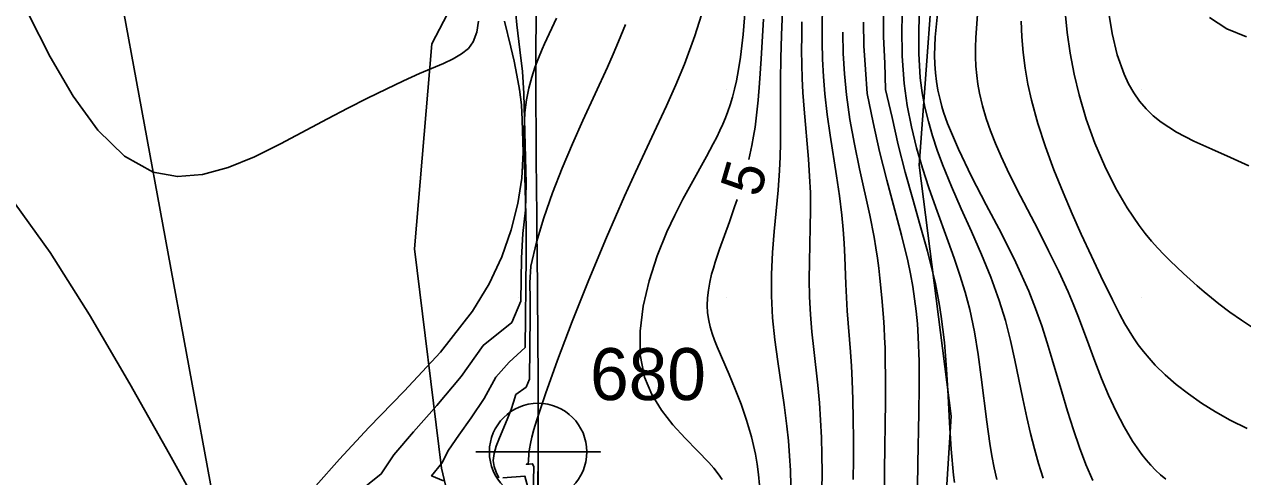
# Model space of a CAD drawing. Extents: x 2602990 to 2605851, y 618069 to 619180.
# Drawn here: x 2603586.2 to 2603644.9, y 618371.4 to 618393.2 of the extents above; entities that cross this region are included whole.
import ezdxf

# ---------------------------------------------------------------- set-up
doc = ezdxf.new("R2010")
doc.units = 0
for name, color, linetype in [('DTM Contours Major', 7, 'Continuous'), ('DTM Contours Minor', 7, 'Continuous'), ('DTM Contours Minor Text', 7, 'Continuous'), ('Exist DTM Breakline', 7, 'Continuous'), ('Exist DTM Breakline Cogo Number', 7, 'Continuous'), ('Exist DTM Breakline Cogo Point CELL', 7, 'Continuous'), ('Exist DTM Crownline', 7, 'Continuous'), ('Exist DTM QL2 LIDAR Elevation Point', 7, 'Continuous'), ('Exist Roads EOP', 7, 'Continuous'), ('PH Exist DTM Breakline', 7, 'Continuous'), ('PH Exist DTM Obscure Area', 7, 'Continuous')]:
    doc.layers.add(name, color=color, linetype=linetype)

# ---------------------------------------------------------------- blocks, each defined once
blk = doc.blocks.new('EXIST DTM BREAKLINE COGO POINT')
at = {"layer": 'Exist DTM Breakline Cogo Point CELL'}
blk.add_lwpolyline([(0, 0.06), (0, -0.06), (0, 0), (0.06, 0), (-0.06, 0)], dxfattribs=at)
blk.add_circle((0, 0), 0.0469, dxfattribs=at)

msp = doc.modelspace()

# ---------------------------------------------------------------- linework, layer by layer
at = {"layer": 'DTM Contours Major'}
for points in [[(2603628.501, 618394.328), (2603628.462, 618392.963), (2603628.48, 618391.616), (2603628.575, 618390.299), (2603628.72, 618389.245), (2603628.919, 618388.218), (2603629.165, 618387.214), (2603629.448, 618386.233), (2603629.759, 618385.273), (2603630.089, 618384.33), (2603630.689, 618382.699), (2603630.981, 618381.889), (2603631.257, 618381.076), (2603631.509, 618380.254), (2603631.73, 618379.418), (2603631.955, 618378.346), (2603632.133, 618377.257), (2603632.281, 618376.162), (2603632.546, 618374.004), (2603632.695, 618372.966), (2603632.797, 618372.374), (2603632.91, 618371.795), (2603633.035, 618371.226)], [(2603615.156, 618393.154), (2603614.823, 618392.322), (2603614.562, 618391.712), (2603614.289, 618391.096), (2603613.105, 618388.519), (2603612.604, 618387.391), (2603612.113, 618386.224), (2603611.648, 618385.034), (2603611.229, 618383.84), (2603610.874, 618382.659), (2603610.599, 618381.509), (2603610.546, 618380.698), (2603610.566, 618379.915), (2603610.575, 618379.132), (2603610.541, 618376.058), (2603610.373, 618375.685), (2603609.885, 618375.318), (2603609.763, 618374.955), (2603609.655, 618374.607), (2603609.469, 618374.114), (2603609.088, 618373.233), (2603608.934, 618372.84), (2603608.83, 618372.477), (2603608.797, 618372.141), (2603608.839, 618371.858), (2603608.936, 618371.584), (2603609.068, 618371.308)], [(2603609.258, 618371.305), (2603610.32, 618371.39), (2603610.507, 618370.692)]]:
    msp.add_lwpolyline(points, dxfattribs=at)
at = {"layer": 'DTM Contours Minor'}
for points in [[(2603618.935, 618393.958), (2603618.504, 618392.597), (2603617.994, 618391.236), (2603617.576, 618390.238), (2603617.127, 618389.23), (2603616.65, 618388.201), (2603615.635, 618386.037), (2603615.107, 618384.882), (2603614.239, 618382.892), (2603613.389, 618380.842), (2603612.593, 618378.834), (2603611.887, 618376.974), (2603611.308, 618375.365), (2603610.892, 618374.112), (2603610.754, 618373.646), (2603610.657, 618373.273), (2603610.59, 618372.969), (2603610.544, 618372.705), (2603610.513, 618372.47), (2603610.485, 618372.126), (2603610.48, 618372.006), (2603610.452, 618371.968), (2603610.378, 618371.965), (2603610.518, 618371.973), (2603610.688, 618371.99), (2603610.739, 618371.835), (2603610.604, 618365.997)], [(2603620.921, 618393.87), (2603620.817, 618392.67), (2603620.687, 618391.573), (2603620.597, 618390.984), (2603620.497, 618390.439), (2603620.409, 618390.033), (2603620.309, 618389.645), (2603620.197, 618389.27), (2603620.09, 618388.961), (2603619.973, 618388.654), (2603619.844, 618388.347), (2603619.704, 618388.037), (2603619.551, 618387.722), (2603619.386, 618387.4), (2603619.055, 618386.787), (2603618.312, 618385.452), (2603617.921, 618384.727), (2603617.532, 618383.962), (2603617.156, 618383.154), (2603616.69, 618382), (2603616.298, 618380.799), (2603616.01, 618379.582), (2603615.858, 618378.381), (2603615.871, 618377.229), (2603616.081, 618376.157), (2603616.427, 618375.328), (2603616.895, 618374.569), (2603617.444, 618373.872), (2603618.033, 618373.225), (2603618.621, 618372.619), (2603619.166, 618372.044), (2603619.405, 618371.77), (2603619.622, 618371.499), (2603619.816, 618371.231)], [(2603622.728, 618394.191), (2603622.664, 618392.625), (2603622.632, 618391.529), (2603622.615, 618390.468), (2603622.613, 618389.944), (2603622.627, 618388.068), (2603622.624, 618387.43), (2603622.609, 618386.78), (2603622.579, 618386.113), (2603622.507, 618385.166), (2603622.317, 618383.183), (2603622.234, 618382.159), (2603622.183, 618381.119), (2603622.182, 618380.07), (2603622.241, 618379.018), (2603622.35, 618377.965), (2603622.491, 618376.914), (2603622.799, 618374.832), (2603622.931, 618373.806), (2603623.004, 618373.088), (2603623.059, 618372.374), (2603623.096, 618371.662), (2603623.114, 618370.949)], [(2603624.641, 618393.956), (2603624.628, 618393.129), (2603624.628, 618392.302), (2603624.646, 618391.473), (2603624.685, 618390.642), (2603624.75, 618389.809), (2603624.862, 618388.814), (2603625.003, 618387.82), (2603625.315, 618385.857), (2603625.457, 618384.899), (2603625.573, 618383.963), (2603625.635, 618383.279), (2603625.68, 618382.607), (2603625.713, 618381.946), (2603625.765, 618380.644), (2603625.796, 618379.997), (2603625.836, 618379.349), (2603625.984, 618377.374), (2603626.03, 618376.696), (2603626.07, 618376.003), (2603626.105, 618375.08), (2603626.125, 618374.134), (2603626.132, 618373.172), (2603626.128, 618372.2), (2603626.115, 618371.225)], [(2603627.576, 618393.798), (2603627.58, 618392.545), (2603627.639, 618391.281), (2603627.667, 618390.011), (2603627.989, 618388.675), (2603628.281, 618387.344), (2603628.62, 618386.029), (2603628.984, 618384.734), (2603629.349, 618383.466), (2603629.691, 618382.233), (2603629.828, 618381.704), (2603629.956, 618381.18), (2603630.074, 618380.658), (2603630.181, 618380.137), (2603630.276, 618379.612), (2603630.36, 618379.082), (2603630.508, 618377.829), (2603630.609, 618376.547), (2603630.684, 618375.253), (2603630.752, 618373.96), (2603630.835, 618372.685), (2603630.953, 618371.443), (2603630.997, 618371.087)], [(2603629.331, 618394.186), (2603629.272, 618392.958), (2603629.272, 618391.752), (2603629.35, 618390.578), (2603629.445, 618389.862), (2603629.574, 618389.16), (2603629.737, 618388.467), (2603629.932, 618387.779), (2603630.157, 618387.093), (2603630.41, 618386.404), (2603630.846, 618385.34), (2603631.32, 618384.262), (2603631.811, 618383.174), (2603632.296, 618382.075), (2603632.75, 618380.97), (2603633.151, 618379.858), (2603633.443, 618378.894), (2603633.689, 618377.933), (2603633.904, 618376.978), (2603634.284, 618375.112), (2603634.475, 618374.211), (2603634.651, 618373.451), (2603634.841, 618372.713), (2603635.044, 618371.996), (2603635.26, 618371.301)], [(2603638.408, 618393.785), (2603638.577, 618392.709), (2603638.823, 618391.688), (2603639.155, 618390.751), (2603639.375, 618390.288), (2603639.625, 618389.857), (2603639.905, 618389.457), (2603640.218, 618389.087), (2603640.564, 618388.747), (2603640.944, 618388.435), (2603641.687, 618387.953), (2603642.509, 618387.53), (2603643.382, 618387.136), (2603644.275, 618386.746), (2603645.162, 618386.332)], [(2603608.078, 618393.315), (2603608.006, 618392.772), (2603607.831, 618392.307), (2603607.594, 618391.996), (2603607.27, 618391.732), (2603606.867, 618391.497), (2603606.391, 618391.272), (2603605.242, 618390.783), (2603604.472, 618390.436), (2603603.636, 618390.038), (2603602.741, 618389.595), (2603601.796, 618389.112), (2603600.808, 618388.596), (2603598.551, 618387.396), (2603597.297, 618386.777), (2603596.041, 618386.264), (2603594.799, 618385.924), (2603593.589, 618385.825), (2603592.427, 618386.033), (2603591.046, 618386.804), (2603589.763, 618388.063), (2603588.57, 618389.698), (2603587.46, 618391.593), (2603586.424, 618393.637)], [(2603609.336, 618393.314), (2603609.639, 618392.052), (2603609.794, 618391.377), (2603609.931, 618390.708), (2603610.051, 618390.011), (2603610.148, 618389.285), (2603610.191, 618388.556), (2603610.232, 618386.976), (2603610.163, 618385.748), (2603609.975, 618384.521), (2603609.663, 618383.255), (2603609.208, 618381.962), (2603608.591, 618380.653), (2603607.794, 618379.339), (2603606.255, 618377.371), (2603604.508, 618375.483), (2603602.803, 618373.739), (2603601.387, 618372.204), (2603600.254, 618370.919)], [(2603609.88, 618393.645), (2603609.929, 618393.135), (2603610.077, 618391.922), (2603610.198, 618390.879), (2603610.259, 618389.82), (2603610.371, 618385.488), (2603610.348, 618384.206), (2603610.211, 618383.077), (2603610.146, 618381.889), (2603610.122, 618379.824), (2603609.692, 618378.795), (2603608.308, 618377.689), (2603607.251, 618376.192), (2603606.082, 618374.796), (2603604.952, 618373.53), (2603604.009, 618372.421), (2603603.405, 618371.501), (2603602.16, 618370.516)], [(2603611.843, 618393.448), (2603611.259, 618392.209), (2603611.146, 618391.956), (2603610.967, 618391.531), (2603610.798, 618391.083), (2603610.644, 618390.604), (2603610.507, 618390.087), (2603610.394, 618389.524), (2603610.307, 618388.907), (2603610.264, 618387.681), (2603610.376, 618383.373), (2603610.378, 618381.987), (2603610.328, 618377.581), (2603609.553, 618376.885), (2603608.921, 618376.158), (2603608.35, 618375.133), (2603607.73, 618374.201), (2603607.135, 618373.367), (2603606.638, 618372.638), (2603606.313, 618372.018), (2603605.826, 618371.41), (2603606.406, 618371.162)], [(2603621.809, 618393.409), (2603621.69, 618391.497), (2603621.606, 618390.319), (2603621.539, 618389.499), (2603621.498, 618389.062), (2603621.45, 618388.628), (2603621.393, 618388.195), (2603621.326, 618387.762), (2603621.246, 618387.326), (2603621.091, 618386.637)], [(2603623.653, 618393.271), (2603623.641, 618392.58), (2603623.637, 618391.896), (2603623.644, 618391.218), (2603623.662, 618390.544), (2603623.694, 618389.871), (2603623.751, 618389.07), (2603623.965, 618386.658), (2603624.022, 618385.849), (2603624.057, 618385.038), (2603624.064, 618384.211), (2603624.051, 618383.381), (2603624.009, 618381.71), (2603624.001, 618380.871), (2603624.016, 618380.029), (2603624.063, 618379.185), (2603624.135, 618378.339), (2603624.223, 618377.49), (2603624.411, 618375.78), (2603624.491, 618374.918), (2603624.551, 618374.087), (2603624.592, 618373.252), (2603624.616, 618372.413), (2603624.623, 618371.569), (2603624.616, 618370.722)], [(2603626.609, 618393.255), (2603626.634, 618392.124), (2603626.707, 618390.977), (2603626.786, 618389.827), (2603627.077, 618388.421), (2603627.387, 618387.026), (2603627.737, 618385.648), (2603628.445, 618383.002), (2603628.744, 618381.765), (2603628.875, 618381.142), (2603628.985, 618380.533), (2603629.077, 618379.931), (2603629.15, 618379.331), (2603629.207, 618378.724), (2603629.248, 618378.104), (2603629.288, 618376.917), (2603629.292, 618375.688), (2603629.274, 618374.443), (2603629.224, 618372.003), (2603629.219, 618370.858)], [(2603630.18, 618393.665), (2603630.066, 618392.543), (2603630.043, 618392.099), (2603630.036, 618391.665), (2603630.047, 618391.24), (2603630.077, 618390.821), (2603630.126, 618390.405), (2603630.197, 618389.989), (2603630.252, 618389.727), (2603630.317, 618389.463), (2603630.39, 618389.198), (2603630.472, 618388.929), (2603630.563, 618388.658), (2603630.662, 618388.382), (2603631.184, 618387.137), (2603631.821, 618385.825), (2603632.525, 618384.465), (2603633.25, 618383.078), (2603633.947, 618381.685), (2603634.569, 618380.306), (2603634.902, 618379.463), (2603635.195, 618378.632), (2603635.459, 618377.816), (2603635.701, 618377.013), (2603636.156, 618375.446), (2603636.433, 618374.524), (2603636.718, 618373.629), (2603637.015, 618372.768), (2603637.323, 618371.948), (2603637.647, 618371.177)], [(2603632.102, 618393.626), (2603632.017, 618392.517), (2603632.005, 618392.043), (2603632.008, 618391.583), (2603632.029, 618391.135), (2603632.068, 618390.697), (2603632.124, 618390.266), (2603632.198, 618389.841), (2603632.338, 618389.231), (2603632.515, 618388.625), (2603632.725, 618388.02), (2603632.966, 618387.411), (2603633.234, 618386.794), (2603633.528, 618386.167), (2603633.999, 618385.217), (2603635.015, 618383.251), (2603635.526, 618382.252), (2603636.015, 618381.254), (2603636.466, 618380.263), (2603636.704, 618379.696), (2603636.926, 618379.133), (2603637.344, 618378.022), (2603637.751, 618376.927), (2603638.074, 618376.1), (2603638.413, 618375.29), (2603638.773, 618374.509), (2603639.157, 618373.767), (2603639.568, 618373.075), (2603640.01, 618372.443), (2603640.225, 618372.176), (2603640.446, 618371.923), (2603640.676, 618371.684), (2603640.914, 618371.457), (2603641.16, 618371.242)], [(2603634.197, 618393.315), (2603634.231, 618392.558), (2603634.297, 618391.802), (2603634.398, 618391.042), (2603634.532, 618390.279), (2603634.702, 618389.51), (2603635.01, 618388.382), (2603635.376, 618387.253), (2603635.784, 618386.14), (2603636.218, 618385.058), (2603636.66, 618384.022), (2603637.095, 618383.049), (2603637.585, 618381.986), (2603638.044, 618381.02), (2603638.594, 618379.891), (2603638.951, 618379.186), (2603639.199, 618378.734), (2603639.4, 618378.393), (2603639.613, 618378.057), (2603639.843, 618377.724), (2603640.091, 618377.395), (2603640.36, 618377.07), (2603640.653, 618376.746), (2603641.135, 618376.272), (2603641.672, 618375.807), (2603642.258, 618375.353), (2603642.888, 618374.913), (2603643.559, 618374.492), (2603644.265, 618374.092), (2603645.078, 618373.68)], [(2603636.326, 618393.734), (2603636.419, 618392.755), (2603636.559, 618391.762), (2603636.748, 618390.761), (2603636.988, 618389.758), (2603637.34, 618388.581), (2603637.758, 618387.428), (2603638.231, 618386.319), (2603638.749, 618385.275), (2603639.302, 618384.314), (2603639.879, 618383.459), (2603640.175, 618383.073), (2603640.474, 618382.715), (2603640.775, 618382.379), (2603641.078, 618382.062), (2603641.382, 618381.759), (2603642.013, 618381.159), (2603642.342, 618380.857), (2603642.675, 618380.56), (2603643.015, 618380.267), (2603643.364, 618379.978), (2603643.724, 618379.692), (2603644.254, 618379.294), (2603644.809, 618378.904), (2603645.388, 618378.526)], [(2603643.277, 618393.484), (2603644.111, 618392.945), (2603645.049, 618392.545)], [(2603625.618, 618392.775), (2603625.617, 618392.74), (2603625.639, 618391.756), (2603625.694, 618390.763), (2603625.79, 618389.764), (2603625.961, 618388.567), (2603626.18, 618387.375), (2603626.426, 618386.2), (2603626.919, 618383.955), (2603627.124, 618382.91), (2603627.212, 618382.393), (2603627.287, 618381.892), (2603627.351, 618381.403), (2603627.406, 618380.923), (2603627.497, 618379.979), (2603627.572, 618379.036), (2603627.603, 618378.558), (2603627.629, 618378.07), (2603627.65, 618377.57), (2603627.665, 618377.055), (2603627.678, 618376.047), (2603627.676, 618374.991), (2603627.631, 618371.677), (2603627.623, 618370.572)], [(2603595.334, 618368.634), (2603593.207, 618372.448), (2603591.299, 618375.831), (2603589.351, 618379.165), (2603587.472, 618382.157), (2603585.773, 618384.516)], [(2603620.53, 618384.718), (2603620.412, 618384.358), (2603620.164, 618383.647), (2603619.688, 618382.319), (2603619.479, 618381.705), (2603619.387, 618381.408), (2603619.306, 618381.117), (2603619.214, 618380.732), (2603619.147, 618380.355), (2603619.106, 618379.984), (2603619.093, 618379.617), (2603619.112, 618379.253), (2603619.164, 618378.89), (2603619.235, 618378.58), (2603619.329, 618378.268), (2603619.443, 618377.949), (2603619.574, 618377.622), (2603620.152, 618376.283), (2603620.442, 618375.59), (2603620.725, 618374.856), (2603620.99, 618374.086), (2603621.224, 618373.285), (2603621.413, 618372.457), (2603621.497, 618371.967), (2603621.562, 618371.467), (2603621.609, 618370.958)]]:
    msp.add_lwpolyline(points, dxfattribs=at)
at = {"layer": 'Exist DTM Breakline'}
msp.add_spline([(2603620.929, 618446.882), (2603612.359, 618415.215), (2603610.953, 618372.558), (2603618.76, 618335.828), (2603633.155, 618328.185), (2603650.641, 618336.311)], degree=3, dxfattribs=at)
at = {"layer": 'Exist DTM Crownline'}
msp.add_spline([(2603233.488, 618380.754), (2603285.185, 618400.095), (2603335.457, 618418.629), (2603390.812, 618439.069), (2603440.087, 618457.325), (2603493.996, 618477.231), (2603542.655, 618495.301), (2603600.808, 618516.867), (2603653.659, 618536.362), (2603706.222, 618555.742), (2603764.811, 618577.593), (2603823.52, 618599.847), (2603878.564, 618620.56), (2603937.951, 618643.078), (2603997.369, 618665.789), (2604036.209, 618680.665), (2604055.311, 618688.017)], degree=3, dxfattribs=at)
at = {"layer": 'Exist DTM QL2 LIDAR Elevation Point'}
for p, q in [((2603610, 618390), (2603610, 618390)), ((2603620, 618390), (2603620, 618390)), ((2603630, 618390), (2603630, 618390)), ((2603640, 618390), (2603640, 618390)), ((2603610, 618380), (2603610, 618380)), ((2603620, 618380), (2603620, 618380)), ((2603630, 618380), (2603630, 618380)), ((2603640, 618380), (2603640, 618380))]:
    msp.add_line(p, q, dxfattribs=at)
at = {"layer": 'Exist Roads EOP'}
for points in [[(2603230.17, 618389.98), (2603282.929, 618409.597), (2603332.773, 618427.868), (2603388.167, 618448.413), (2603437.203, 618466.721), (2603490.778, 618486.527), (2603539.039, 618504.558), (2603597.451, 618526.156), (2603651.053, 618545.972), (2603705.208, 618566.084), (2603762.02, 618587.183), (2603820.334, 618609.162), (2603876.341, 618629.99), (2603934.909, 618652.28), (2603996.409, 618675.568), (2604033.216, 618689.957), (2604052.01, 618697.199)], [(2604034.633, 618668.486), (2603984.89, 618650.123), (2603936.767, 618631.654), (2603888.195, 618613.335), (2603837.766, 618594.258), (2603782.918, 618573.705), (2603731.939, 618554.39), (2603671.126, 618532.171), (2603621.822, 618514.106), (2603561.545, 618491.877), (2603506.421, 618471.293), (2603452.163, 618451.33), (2603398.364, 618431.316), (2603341.431, 618410.355), (2603281.65, 618388.199), (2603223.033, 618366.475), (2603185.717, 618352.612)]]:
    msp.add_spline(points, degree=3, dxfattribs=at)
at = {"layer": 'PH Exist DTM Breakline'}
msp.add_lwpolyline([(2603647.558, 618277.902), (2603645.633, 618288.54), (2603638.855, 618288.463), (2603629.219, 618289.775), (2603621.202, 618292.909), (2603616.633, 618295.645), (2603613.321, 618298.45), (2603608.43, 618305.501), (2603600.992, 618339.419), (2603588.463, 618407.61), (2603586.623, 618420.381), (2603585.061, 618437.528), (2603582.124, 618460.182), (2603580.215, 618474.314), (2603580.013, 618482.559), (2603580.244, 618487.474), (2603581.025, 618491.32), (2603582.629, 618495.318), (2603584.709, 618498.425), (2603586.093, 618500.264)], dxfattribs=at)
at = {"layer": 'PH Exist DTM Obscure Area'}
for points in [[(2603620.673, 618420.489), (2603628.196, 618430.92), (2603632.498, 618435.084), (2603644.551, 618440.041), (2603661.459, 618441.879), (2603676.685, 618446.873), (2603689.92, 618451.256), (2603703.212, 618450.584), (2603689.618, 618436.439), (2603677.658, 618423.371), (2603671.253, 618418.008), (2603656.951, 618414.436), (2603642.952, 618415.217), (2603633.838, 618410.293), (2603630.207, 618398.848), (2603629.291, 618386.376), (2603630.839, 618374.285), (2603630.441, 618367.932)], [(2603608.52, 618362.392), (2603606.297, 618371.772), (2603605.001, 618382.338), (2603605.829, 618392.222), (2603613.423, 618406.769), (2603620.673, 618420.489)]]:
    msp.add_lwpolyline(points, dxfattribs=at)

# ---------------------------------------------------------------- block references
at = {"layer": 'Exist DTM Breakline Cogo Point CELL', "xscale": 50, "yscale": 50}
msp.add_blockref('EXIST DTM BREAKLINE COGO POINT', (2603610.953, 618372.558), dxfattribs=at)

# ---------------------------------------------------------------- texts
at = {"layer": 'DTM Contours Minor Text'}
msp.add_text('5', height=2, rotation=73.70103, dxfattribs=at).set_placement((2603621.605, 618384.764))
at = {"layer": 'Exist DTM Breakline Cogo Number'}
msp.add_text('680', height=2.5, dxfattribs=at).set_placement((2603613.453, 618375.058))

doc.saveas('drawing.dxf')
